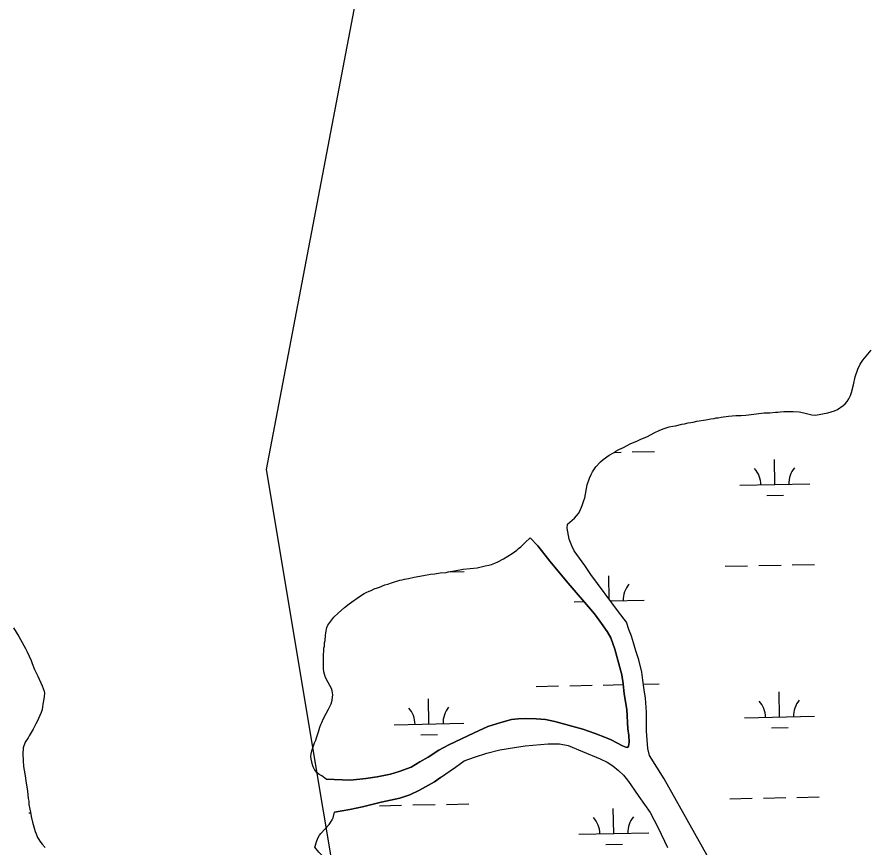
# Model space of a CAD drawing. Extents: x 3989314 to 4027622, y 243956 to 270014.
# Drawn here: x 4010379 to 4011593, y 263499 to 264686 of the extents above; entities that cross this region are included whole.
import ezdxf

# ---------------------------------------------------------------- set-up
doc = ezdxf.new("R2010")
doc.units = 0
for name, color, linetype in [('V-RIVR-EDGE', 7, 'Continuous'), ('V-TOPO-SHOR', 7, 'Continuous'), ('V-UTIL-LINE', 7, 'Continuous'), ('V-WETL-SWMP', 7, 'Continuous')]:
    doc.layers.add(name, color=color, linetype=linetype)

msp = doc.modelspace()

# ---------------------------------------------------------------- linework, layer by layer
at = {"layer": 'V-RIVR-EDGE'}
for points in [[(4011166.6, 263960.7), (4011170.1, 263963.3), (4011176.9, 263969.2), (4011182.4, 263975.7), (4011184.6, 263979.3), (4011187.8, 263987.2), (4011190.3, 263994.2), (4011191.4, 263998.2), (4011194.9, 264017), (4011198.1, 264026.4), (4011200.5, 264031.5), (4011202.5, 264035.3), (4011207.1, 264042.6), (4011213.8, 264049.9), (4011217.8, 264053.2), (4011226.4, 264059.3), (4011233.3, 264063.1), (4011235.8, 264064.8), (4011240.3, 264067.4), (4011246.8, 264070.4), (4011256.5, 264075.4), (4011262.1, 264077.7), (4011265.9, 264079.5), (4011270.9, 264081.5), (4011274, 264082.9), (4011277.9, 264084.4), (4011281, 264086.2), (4011290.6, 264091.3), (4011298.7, 264094.9), (4011304.9, 264097.3), (4011312.2, 264099.6), (4011317.5, 264101), (4011321.2, 264101.4), (4011330.6, 264103.7), (4011334.2, 264104.2), (4011339.6, 264105.4), (4011343.2, 264105.9), (4011346.6, 264106.5), (4011352, 264107.8), (4011364.8, 264109.9), (4011371.7, 264111.3), (4011376.5, 264111.9), (4011379.6, 264112.6), (4011382.6, 264112.9), (4011386.8, 264113.8), (4011397, 264114.9), (4011407.5, 264115.8), (4011415.1, 264116.1), (4011422, 264116.7), (4011448.4, 264119.9), (4011451.6, 264120), (4011456.2, 264119.9), (4011464.6, 264120.9), (4011468, 264121), (4011471.3, 264121.5), (4011476.2, 264121.7), (4011486.7, 264121.9), (4011490, 264121.8), (4011498.5, 264121.2), (4011504.8, 264119.9), (4011516.7, 264116.8), (4011521.7, 264116.4), (4011539.3, 264119.8), (4011548.9, 264122.8), (4011553.3, 264124.6), (4011561.5, 264130.2), (4011564.4, 264132.6), (4011567.3, 264136.1), (4011569.5, 264139.7), (4011571.7, 264144.8), (4011573.2, 264148.9), (4011576.3, 264159.9), (4011578.7, 264171.5), (4011582.5, 264182.3), (4011585.6, 264189.6), (4011587.4, 264192.4), (4011589.7, 264195.4), (4011601.5, 264209.4)], [(4010821.4, 263595.7), (4010814.8, 263600.5), (4010811.1, 263602.5), (4010808.5, 263604.6), (4010804.9, 263608.5), (4010802.6, 263613.4), (4010801.5, 263616.4), (4010800.5, 263620.3), (4010799.8, 263624.7), (4010799.5, 263628.3), (4010799.8, 263631.9), (4010800.6, 263636.1), (4010803.3, 263643.5), (4010804.5, 263647.6), (4010806.4, 263651.6), (4010807.6, 263655), (4010810.1, 263663.3), (4010812.3, 263669.9), (4010813.8, 263673.7), (4010815.2, 263676.7), (4010817.4, 263682.4), (4010821.2, 263689.5), (4010824.8, 263695.7), (4010828.2, 263703.5), (4010829.8, 263708.8), (4010830.5, 263712.8), (4010830.8, 263716.2), (4010830, 263721.9), (4010828.7, 263725.4), (4010824, 263733.9), (4010820.3, 263741.2), (4010818.7, 263745.8), (4010817.9, 263749.3), (4010817.2, 263754.1), (4010817.2, 263760.2), (4010817.5, 263774.6), (4010818, 263778.1), (4010818.1, 263783), (4010818.7, 263786.2), (4010819, 263790.8), (4010819.7, 263794.2), (4010820.3, 263801.4), (4010820.7, 263804.9), (4010822.4, 263812.8), (4010823.8, 263815.9), (4010832.3, 263827.5), (4010838.4, 263833.4), (4010847.3, 263841.4), (4010854.1, 263846.6), (4010869.1, 263856.9), (4010875.8, 263861.3), (4010878.7, 263862.9), (4010882.6, 263864.8), (4010885.7, 263865.8), (4010889.9, 263867.8), (4010894.5, 263869.6), (4010897.4, 263870.5), (4010905.3, 263873.6), (4010909.5, 263874.8), (4010914.7, 263876.8), (4010926.8, 263880.3), (4010930.1, 263881), (4010933.5, 263882), (4010939.3, 263883), (4010947.3, 263884.9), (4010960.7, 263887.3), (4010970.7, 263888.8), (4010976.6, 263889.4), (4010984.4, 263890.7), (4010993, 263891.6), (4010996.1, 263892.3), (4011004.9, 263893.7), (4011017.3, 263896), (4011037.6, 263898.2), (4011048.7, 263900.8), (4011054.3, 263901.8), (4011058.1, 263903), (4011062.9, 263904.8), (4011066.8, 263906.7), (4011075.3, 263911), (4011087.7, 263918.7), (4011094.1, 263923.5), (4011096.6, 263925.8), (4011099.9, 263928.3), (4011103.2, 263931.5), (4011105.9, 263934.5), (4011113.2, 263941)], [(4010373.5, 263812.2), (4010381.4, 263799.6), (4010390.7, 263782.8), (4010393.3, 263777.8), (4010398.9, 263765.5), (4010400.3, 263761.4), (4010403.7, 263752.8), (4010408.5, 263743.1), (4010414.6, 263729.1), (4010417.3, 263721.7), (4010418.2, 263718.9), (4010417.7, 263713.9), (4010416.8, 263707.7), (4010415.7, 263703.1), (4010414.5, 263695.3), (4010413.1, 263691.2), (4010407.5, 263678.1), (4010405.5, 263674.9), (4010401.9, 263667.2), (4010395.9, 263657.6), (4010394.5, 263654.8), (4010390.2, 263648.4), (4010387.7, 263640.3), (4010387.1, 263631.2), (4010387.3, 263622.6), (4010387.8, 263614), (4010389, 263608.4), (4010390.5, 263600.2), (4010391.3, 263593.5), (4010393.6, 263578.4), (4010394.7, 263568.1), (4010395.4, 263564.4), (4010395.8, 263559.5), (4010396.8, 263552.8), (4010397.9, 263548.6), (4010399, 263542.2), (4010401, 263534.2), (4010404.6, 263520.9), (4010405.9, 263517.3), (4010408, 263512.3), (4010409.7, 263509.4), (4010411.5, 263506.7), (4010414.7, 263502.8), (4010419.1, 263497.7)], [(4010805.2, 263498.5), (4010807.7, 263507.6), (4010809.7, 263512.3), (4010811.7, 263515.4), (4010813.6, 263517.8), (4010825.6, 263530.8), (4010827.5, 263533.5), (4010829.9, 263537.4), (4010831.1, 263540.4), (4010833, 263548.4)]]:
    msp.add_lwpolyline(points, dxfattribs=at)
at = {"layer": 'V-TOPO-SHOR'}
for points in [[(4011392.9, 263439.9), (4011305.1, 263596.2), (4011284, 263629.5), (4011281.6, 263639.4), (4011280.9, 263651.8), (4011279.7, 263664.1), (4011280, 263677.4), (4011279.8, 263691.3), (4011278.4, 263711.6), (4011276.7, 263723.6), (4011274.6, 263737.2), (4011273.2, 263748.9), (4011268.8, 263766.3), (4011264.4, 263779.4), (4011261.2, 263790.5), (4011258.2, 263800.3), (4011254.6, 263809.7), (4011251, 263820.5), (4011239.8, 263834.9), (4011200.3, 263888.6), (4011191.4, 263901.4), (4011176.3, 263922.2), (4011172.7, 263929.3), (4011168.9, 263939.3), (4011166.4, 263955), (4011166.6, 263960.7)], [(4010821.4, 263595.7), (4010856.2, 263594), (4010878, 263596.5), (4010894.3, 263598.9), (4010913.1, 263602.9), (4010925.9, 263606.4), (4010943.1, 263613), (4010955.1, 263620.4), (4010967.2, 263627.3), (4010982.7, 263637), (4010997, 263644.7), (4011015.1, 263653.2), (4011033.1, 263662.1), (4011052.7, 263671), (4011071.2, 263676.7), (4011086.7, 263681.1), (4011096.1, 263682.2), (4011107.1, 263682.3), (4011121.8, 263682.1), (4011135.1, 263681.2), (4011148.6, 263678.2), (4011188.5, 263667.4), (4011206.3, 263661), (4011220.9, 263655.3), (4011229.2, 263651.7), (4011245.3, 263643.5), (4011250.2, 263641.3), (4011252.7, 263641), (4011253.9, 263642.7), (4011255, 263648.4), (4011254.7, 263658.1), (4011253, 263667.5), (4011251.7, 263695.4), (4011247.9, 263717.8), (4011246.3, 263732.1), (4011244.7, 263744.9), (4011234.4, 263781.6), (4011228.7, 263797.7), (4011223.4, 263806.8), (4011213.2, 263821.7), (4011205.3, 263832.4), (4011164.7, 263879.5), (4011148.8, 263899.2), (4011141.3, 263907.7), (4011134.5, 263916.1), (4011124.1, 263929.7), (4011113.2, 263941)], [(4010985, 263597.9), (4011006.2, 263613), (4011019, 263621.7), (4011033.4, 263627.2), (4011051.4, 263632.7), (4011070, 263637.4), (4011090.9, 263641.1), (4011106, 263643.4), (4011139.2, 263646.2), (4011155.3, 263646.2), (4011167.6, 263643.6), (4011188.4, 263635.4), (4011213.7, 263624.6), (4011223.7, 263620), (4011231.6, 263614.9), (4011239.8, 263608.2), (4011246.7, 263601.5), (4011252.8, 263594), (4011257.4, 263587.4), (4011262.4, 263579.8), (4011268.8, 263570.9), (4011284.9, 263547.8), (4011296.4, 263526.2), (4011309.8, 263498)], [(4010985, 263597.9), (4010976.1, 263591.8), (4010955, 263580.1), (4010941, 263573.4), (4010926.9, 263568.6), (4010900.1, 263562.6), (4010873.1, 263556), (4010855.1, 263552.2), (4010833, 263548.4)], [(4010841.1, 263439), (4010829.4, 263469.8), (4010820.4, 263481.5), (4010810.7, 263491.4), (4010805.2, 263498.5)]]:
    msp.add_lwpolyline(points, dxfattribs=at)
at = {"layer": 'V-UTIL-LINE'}
msp.add_lwpolyline([(4011300.2, 261876.4), (4011275.3, 261907.1), (4011225.9, 261939.4), (4011164.5, 261967.3), (4011125, 261995.7), (4011062.4, 262083.2), (4010736, 264038.6), (4011447.8, 267770.6), (4011525.6, 267939.2)], dxfattribs=at)
at = {"layer": 'V-WETL-SWMP'}
for p, q in [((4011233.6, 264063.3), (4011243.3, 264063.5)), ((4011259.3, 264063.9), (4011291.3, 264064.5)), ((4011463.6, 264017.2), (4011462.9, 264053.2)), ((4011413.6, 264016.2), (4011513.6, 264018.2)), ((4011451.9, 264001.5), (4011475.9, 264002)), ((4010996.6, 263892.4), (4011018.7, 263892.9)), ((4011392.5, 263900.3), (4011424.5, 263900.9)), ((4011440.5, 263901.3), (4011472.5, 263901.9)), ((4011488.5, 263902.2), (4011520.5, 263902.9)), ((4011226.4, 263853.1), (4011225.7, 263886.5)), ((4011176.4, 263849.6), (4011190.3, 263849.8)), ((4011228.2, 263850.6), (4011276.4, 263851.6)), ((4011122, 263728.4), (4011154, 263729)), ((4011170, 263729.3), (4011202, 263730)), ((4011218, 263730.3), (4011246.5, 263730.9)), ((4011275.5, 263731.4), (4011298, 263731.9)), ((4010968.4, 263674.6), (4010967.7, 263710.6)), ((4011470.3, 263684.6), (4011469.5, 263720.6)), ((4011420.3, 263683.6), (4011520.2, 263685.6)), ((4010918.5, 263673.6), (4011018.4, 263675.6)), ((4011458.6, 263668.9), (4011482.6, 263669.4)), ((4010956.8, 263658.9), (4010980.8, 263659.4)), ((4011399.2, 263567.7), (4011431.2, 263568.3)), ((4011447.2, 263568.7), (4011479.1, 263569.3)), ((4011495.1, 263569.6), (4011527.1, 263570.2)), ((4010897.4, 263557.7), (4010929.3, 263558.3)), ((4010945.3, 263558.7), (4010977.3, 263559.3)), ((4010993.3, 263559.6), (4011025.3, 263560.2)), ((4011233.1, 263517.9), (4011232.3, 263553.9)), ((4010395.5, 263547.7), (4010398, 263547.7)), ((4011183.1, 263516.9), (4011283, 263518.9)), ((4011221.4, 263502.3), (4011245.4, 263502.8))]:
    msp.add_line(p, q, dxfattribs=at)
for points in [[(4011166.6, 263960.7), (4011170.1, 263963.3), (4011176.9, 263969.2), (4011182.4, 263975.7), (4011184.6, 263979.3), (4011187.8, 263987.2), (4011190.3, 263994.2), (4011191.4, 263998.2), (4011194.9, 264017), (4011198.1, 264026.4), (4011200.5, 264031.5), (4011202.5, 264035.3), (4011207.1, 264042.6), (4011213.8, 264049.9), (4011217.8, 264053.2), (4011226.4, 264059.3), (4011233.3, 264063.1), (4011235.8, 264064.8), (4011240.3, 264067.4), (4011246.8, 264070.4), (4011256.5, 264075.4), (4011262.1, 264077.7), (4011265.9, 264079.5), (4011270.9, 264081.5), (4011274, 264082.9), (4011277.9, 264084.4), (4011281, 264086.2), (4011290.6, 264091.3), (4011298.7, 264094.9), (4011304.9, 264097.3), (4011312.2, 264099.6), (4011317.5, 264101), (4011321.2, 264101.4), (4011330.6, 264103.7), (4011334.2, 264104.2), (4011339.6, 264105.4), (4011343.2, 264105.9), (4011346.6, 264106.5), (4011352, 264107.8), (4011364.8, 264109.9), (4011371.7, 264111.3), (4011376.5, 264111.9), (4011379.6, 264112.6), (4011382.6, 264112.9), (4011386.8, 264113.8), (4011397, 264114.9), (4011407.5, 264115.8), (4011415.1, 264116.1), (4011422, 264116.7), (4011448.4, 264119.9), (4011451.6, 264120), (4011456.2, 264119.9), (4011464.6, 264120.9), (4011468, 264121), (4011471.3, 264121.5), (4011476.2, 264121.7), (4011486.7, 264121.9), (4011490, 264121.8), (4011498.5, 264121.2), (4011504.8, 264119.9), (4011516.7, 264116.8), (4011521.7, 264116.4), (4011539.3, 264119.8), (4011548.9, 264122.8), (4011553.3, 264124.6), (4011561.5, 264130.2), (4011564.4, 264132.6), (4011567.3, 264136.1), (4011569.5, 264139.7), (4011571.7, 264144.8), (4011573.2, 264148.9), (4011576.3, 264159.9), (4011578.7, 264171.5), (4011582.5, 264182.3), (4011585.6, 264189.6), (4011587.4, 264192.4), (4011589.7, 264195.4), (4011601.5, 264209.4)], [(4011276.7, 263723.6), (4011274.6, 263737.2), (4011273.2, 263748.9), (4011268.8, 263766.3), (4011264.4, 263779.4), (4011261.2, 263790.5), (4011258.2, 263800.3), (4011254.6, 263809.7), (4011251, 263820.5), (4011239.8, 263834.9), (4011200.3, 263888.6), (4011191.4, 263901.4), (4011176.3, 263922.2), (4011172.7, 263929.3), (4011168.9, 263939.3), (4011166.4, 263955), (4011166.6, 263960.7)], [(4010821.4, 263595.7), (4010814.8, 263600.5), (4010811.1, 263602.5), (4010808.5, 263604.6), (4010804.9, 263608.5), (4010802.6, 263613.4), (4010801.5, 263616.4), (4010800.5, 263620.3), (4010799.8, 263624.7), (4010799.5, 263628.3), (4010799.8, 263631.9), (4010800.6, 263636.1), (4010803.3, 263643.5), (4010804.5, 263647.6), (4010806.4, 263651.6), (4010807.6, 263655), (4010810.1, 263663.3), (4010812.3, 263669.9), (4010813.8, 263673.7), (4010815.2, 263676.7), (4010817.4, 263682.4), (4010821.2, 263689.5), (4010824.8, 263695.7), (4010828.2, 263703.5), (4010829.8, 263708.8), (4010830.5, 263712.8), (4010830.8, 263716.2), (4010830, 263721.9), (4010828.7, 263725.4), (4010824, 263733.9), (4010820.3, 263741.2), (4010818.7, 263745.8), (4010817.9, 263749.3), (4010817.2, 263754.1), (4010817.2, 263760.2), (4010817.5, 263774.6), (4010818, 263778.1), (4010818.1, 263783), (4010818.7, 263786.2), (4010819, 263790.8), (4010819.7, 263794.2), (4010820.3, 263801.4), (4010820.7, 263804.9), (4010822.4, 263812.8), (4010823.8, 263815.9), (4010832.3, 263827.5), (4010838.4, 263833.4), (4010847.3, 263841.4), (4010854.1, 263846.6), (4010869.1, 263856.9), (4010875.8, 263861.3), (4010878.7, 263862.9), (4010882.6, 263864.8), (4010885.7, 263865.8), (4010889.9, 263867.8), (4010894.5, 263869.6), (4010897.4, 263870.5), (4010905.3, 263873.6), (4010909.5, 263874.8), (4010914.7, 263876.8), (4010926.8, 263880.3), (4010930.1, 263881), (4010933.5, 263882), (4010939.3, 263883), (4010947.3, 263884.9), (4010960.7, 263887.3), (4010970.7, 263888.8), (4010976.6, 263889.4), (4010984.4, 263890.7), (4010993, 263891.6), (4010996.1, 263892.3), (4011004.9, 263893.7), (4011017.3, 263896), (4011037.6, 263898.2), (4011048.7, 263900.8), (4011054.3, 263901.8), (4011058.1, 263903), (4011062.9, 263904.8), (4011066.8, 263906.7), (4011075.3, 263911), (4011087.7, 263918.7), (4011094.1, 263923.5), (4011096.6, 263925.8), (4011099.9, 263928.3), (4011103.2, 263931.5), (4011105.9, 263934.5), (4011113.2, 263941), (4011124.1, 263929.7), (4011134.5, 263916.1), (4011141.3, 263907.7), (4011148.8, 263899.2), (4011164.7, 263879.5), (4011205.3, 263832.4), (4011213.2, 263821.7), (4011223.4, 263806.8), (4011228.7, 263797.7), (4011234.4, 263781.6), (4011244.7, 263744.9), (4011246.3, 263732.1), (4011247.9, 263717.8), (4011251.7, 263695.4)], [(4010373.5, 263812.2), (4010381.4, 263799.6), (4010390.7, 263782.8), (4010393.3, 263777.8), (4010398.9, 263765.5), (4010400.3, 263761.4), (4010403.7, 263752.8), (4010408.5, 263743.1), (4010414.6, 263729.1), (4010417.3, 263721.7), (4010418.2, 263718.9), (4010417.7, 263713.9), (4010416.8, 263707.7), (4010415.7, 263703.1), (4010414.5, 263695.3)], [(4011392.9, 263439.9), (4011305.1, 263596.2), (4011284, 263629.5), (4011281.6, 263639.4), (4011280.9, 263651.8), (4011279.7, 263664.1), (4011280, 263677.4), (4011279.8, 263691.3), (4011278.4, 263711.6), (4011276.7, 263723.6)], [(4010414.5, 263695.3), (4010413.1, 263691.2), (4010407.5, 263678.1), (4010405.5, 263674.9), (4010401.9, 263667.2), (4010395.9, 263657.6), (4010394.5, 263654.8), (4010390.2, 263648.4), (4010387.7, 263640.3), (4010387.1, 263631.2), (4010387.3, 263622.6), (4010387.8, 263614), (4010389, 263608.4), (4010390.5, 263600.2), (4010391.3, 263593.5), (4010393.6, 263578.4), (4010394.7, 263568.1), (4010395.4, 263564.4), (4010395.8, 263559.5), (4010396.8, 263552.8), (4010397.9, 263548.6), (4010399, 263542.2), (4010401, 263534.2), (4010404.6, 263520.9), (4010405.9, 263517.3), (4010408, 263512.3), (4010409.7, 263509.4), (4010411.5, 263506.7), (4010414.7, 263502.8), (4010419.1, 263497.7)], [(4011251.7, 263695.4), (4011253, 263667.5), (4011254.7, 263658.1), (4011255, 263648.4), (4011253.9, 263642.7), (4011252.7, 263641), (4011250.2, 263641.3), (4011245.3, 263643.5), (4011229.1, 263651.7), (4011220.9, 263655.3), (4011206.3, 263661), (4011188.5, 263667.4), (4011148.6, 263678.2), (4011135.1, 263681.2), (4011121.8, 263682.1), (4011107.1, 263682.3), (4011096.1, 263682.2), (4011086.7, 263681.1), (4011071.2, 263676.7), (4011052.7, 263671), (4011033.1, 263662.1), (4011015.1, 263653.2), (4010997, 263644.7), (4010982.7, 263637), (4010967.2, 263627.3), (4010955.1, 263620.4), (4010943.1, 263613), (4010925.9, 263606.4), (4010913.1, 263602.9), (4010894.3, 263598.9), (4010878, 263596.5), (4010856.2, 263594), (4010821.4, 263595.7)], [(4010805.2, 263498.5), (4010807.7, 263507.6), (4010809.7, 263512.3), (4010811.7, 263515.4), (4010813.6, 263517.8), (4010825.6, 263530.8), (4010827.5, 263533.5), (4010829.9, 263537.4), (4010831.1, 263540.4), (4010833, 263548.4), (4010855.1, 263552.2), (4010873.1, 263556), (4010900.1, 263562.6), (4010926.9, 263568.6), (4010941, 263573.4), (4010955, 263580.1), (4010976.1, 263591.8), (4010985, 263597.9), (4011006.2, 263613), (4011019, 263621.7), (4011033.4, 263627.2), (4011051.4, 263632.7), (4011070, 263637.4), (4011090.9, 263641.1), (4011106, 263643.4), (4011139.2, 263646.2), (4011155.3, 263646.2), (4011167.6, 263643.6), (4011188.4, 263635.4), (4011213.7, 263624.6), (4011223.7, 263620), (4011231.6, 263614.9), (4011239.8, 263608.2), (4011246.7, 263601.5), (4011252.8, 263594), (4011257.4, 263587.4), (4011262.4, 263579.8), (4011268.9, 263570.9), (4011284.9, 263547.8), (4011296.4, 263526.2), (4011309.8, 263498)]]:
    msp.add_lwpolyline(points, dxfattribs=at)
for centre, start, end in [((4011408.4, 264016.5), 0.3699, 41.9135), ((4011518.8, 264018.8), 140.3699, 181.9135), ((4011281.7, 263852.1), 140.3699, 181.9135), ((4010913.2, 263673.9), 0.3699, 41.9135), ((4011023.7, 263676.1), 140.3699, 181.9135), ((4011415, 263683.9), 0.3699, 41.9135), ((4011525.5, 263686.1), 140.3699, 181.9135), ((4011177.8, 263517.3), 0.3699, 41.9135), ((4011288.3, 263519.5), 140.3699, 181.9135)]:
    msp.add_arc(centre, 35.2, start, end, dxfattribs=at)

doc.saveas('drawing.dxf')
